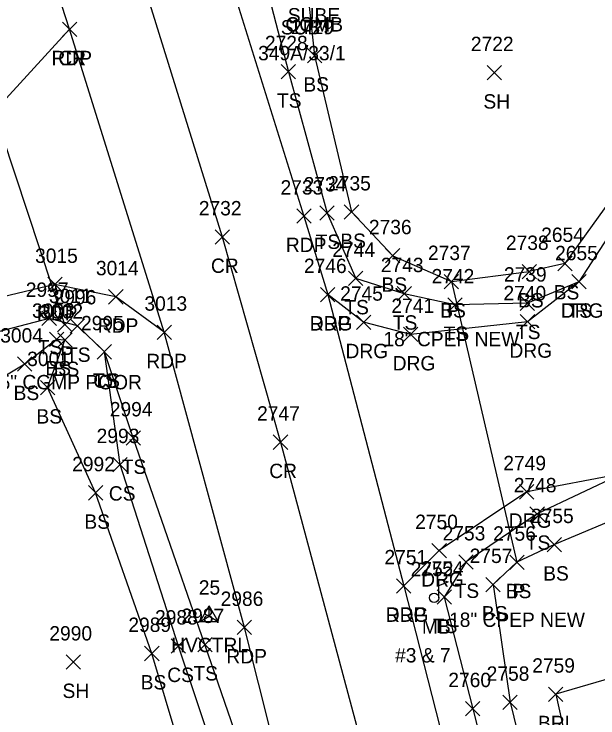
# Model space of a CAD drawing. Extents: x 1520648 to 1523413, y 732854 to 735518.
# Drawn here: x 1521896.1 to 1521977.4, y 733385.3 to 733483.2 of the extents above; entities that cross this region are included whole.
import ezdxf

# ---------------------------------------------------------------- set-up
doc = ezdxf.new("R2010")
doc.units = 0
for name, color, linetype in [('C_A', 7, 'Continuous'), ('C_I', 7, 'Continuous'), ('CPSM', 7, 'Continuous'), ('D_A', 7, 'Continuous'), ('D_C', 7, 'Continuous'), ('D_I', 7, 'Continuous'), ('D_TIC', 7, 'Continuous'), ('DCP', 7, 'Continuous'), ('L_A', 7, 'Continuous'), ('L_C', 7, 'Continuous'), ('L_I', 7, 'Continuous'), ('L_TIC', 7, 'Continuous'), ('LABL', 7, 'Continuous'), ('LELB', 7, 'Continuous'), ('LMB', 7, 'Continuous'), ('P_A', 7, 'Continuous'), ('P_I', 7, 'Continuous'), ('P_TIC', 7, 'Continuous'), ('PET', 7, 'Continuous'), ('PRC', 7, 'Continuous'), ('R_A', 7, 'Continuous'), ('R_I', 7, 'Continuous'), ('R_TIC', 7, 'Continuous'), ('RDG', 7, 'Continuous'), ('U_A', 7, 'Continuous'), ('U_C', 7, 'Continuous')]:
    doc.layers.add(name, color=color, linetype=linetype)

msp = doc.modelspace()

# ---------------------------------------------------------------- linework, layer by layer
at = {"layer": 'CPSM'}
for p, q in [((1521922.038, 733398.74), (1521923.288, 733400.905)), ((1521924.538, 733398.74), (1521923.288, 733400.905)), ((1521923.288, 733399.461), (1521923.288, 733400.905)), ((1521922.038, 733398.74), (1521923.288, 733399.461)), ((1521923.288, 733399.461), (1521923.288, 733399.461)), ((1521923.288, 733399.461), (1521924.538, 733398.74)), ((1521922.038, 733398.74), (1521924.538, 733398.74))]:
    msp.add_line(p, q, dxfattribs=at)
at = {"layer": 'D_TIC'}
for points in [[(1521956.004, 733445.02), (1521958.004, 733447.02)], [(1521958.004, 733445.02), (1521956.004, 733447.02)], [(1521902.167, 733439.03), (1521904.167, 733441.03)], [(1521904.167, 733439.03), (1521902.167, 733441.03)], [(1521965.135, 733405.97), (1521967.135, 733407.97)], [(1521967.135, 733405.97), (1521965.135, 733407.97)]]:
    msp.add_lwpolyline(points, dxfattribs=at)
at = {"layer": 'DCP'}
for points in [[(1521903.167, 733440.03), (1521884.11, 733497.639)], [(1521957.004, 733446.02), (1521966.135, 733406.97)]]:
    msp.add_lwpolyline(points, dxfattribs=at)
at = {"layer": 'L_TIC'}
for points in [[(1521936.945, 733476.453), (1521938.945, 733478.453)], [(1521938.945, 733476.453), (1521936.945, 733478.453)], [(1521933.297, 733474.214), (1521935.297, 733476.214)], [(1521935.297, 733474.214), (1521933.297, 733476.214)], [(1521961.971, 733474.088), (1521963.971, 733476.088)], [(1521963.971, 733474.088), (1521961.971, 733476.088)], [(1521938.691, 733454.562), (1521940.691, 733456.562)], [(1521940.691, 733454.562), (1521938.691, 733456.562)], [(1521942.09, 733454.702), (1521944.09, 733456.702)], [(1521944.09, 733454.702), (1521942.09, 733456.702)], [(1521947.828, 733448.609), (1521949.828, 733450.609)], [(1521949.828, 733448.609), (1521947.828, 733450.609)], [(1521971.809, 733447.536), (1521973.809, 733449.536)], [(1521973.809, 733447.536), (1521971.809, 733449.536)], [(1521966.852, 733446.419), (1521968.852, 733448.419)], [(1521968.852, 733446.419), (1521966.852, 733448.419)], [(1521966.852, 733446.419), (1521968.852, 733448.419)], [(1521968.852, 733446.419), (1521966.852, 733448.419)], [(1521942.684, 733445.462), (1521944.684, 733447.462)], [(1521944.684, 733445.462), (1521942.684, 733447.462)], [(1521942.684, 733445.462), (1521944.684, 733447.462)], [(1521944.684, 733445.462), (1521942.684, 733447.462)], [(1521956.004, 733445.02), (1521958.004, 733447.02)], [(1521958.004, 733445.02), (1521956.004, 733447.02)], [(1521973.752, 733444.992), (1521975.752, 733446.992)], [(1521975.752, 733444.992), (1521973.752, 733446.992)], [(1521949.429, 733443.331), (1521951.429, 733445.331)], [(1521951.429, 733443.331), (1521949.429, 733445.331)], [(1521956.504, 733441.77), (1521958.504, 733443.77)], [(1521958.504, 733441.77), (1521956.504, 733443.77)], [(1521966.581, 733442.016), (1521968.581, 733444.016)], [(1521968.581, 733442.016), (1521966.581, 733444.016)], [(1521899.987, 733439.896), (1521901.987, 733441.896)], [(1521901.987, 733439.896), (1521899.987, 733441.896)], [(1521903.921, 733438.85), (1521905.921, 733440.85)], [(1521905.921, 733438.85), (1521903.921, 733440.85)], [(1521901.021, 733436.977), (1521903.021, 733438.977)], [(1521903.021, 733436.977), (1521901.021, 733438.977)], [(1521902.175, 733436.877), (1521904.175, 733438.877)], [(1521904.175, 733436.877), (1521902.175, 733438.877)], [(1521907.682, 733435.245), (1521909.682, 733437.245)], [(1521909.682, 733435.245), (1521907.682, 733437.245)], [(1521907.682, 733435.245), (1521909.682, 733437.245)], [(1521909.682, 733435.245), (1521907.682, 733437.245)], [(1521896.589, 733433.536), (1521898.589, 733435.536)], [(1521898.589, 733433.536), (1521896.589, 733435.536)], [(1521899.776, 733430.268), (1521901.776, 733432.268)], [(1521901.776, 733430.268), (1521899.776, 733432.268)], [(1521911.687, 733423.264), (1521913.687, 733425.264)], [(1521913.687, 733423.264), (1521911.687, 733425.264)], [(1521909.853, 733419.549), (1521911.853, 733421.549)], [(1521911.853, 733419.549), (1521909.853, 733421.549)], [(1521906.449, 733415.627), (1521908.449, 733417.627)], [(1521908.449, 733415.627), (1521906.449, 733417.627)], [(1521967.946, 733412.703), (1521969.946, 733414.703)], [(1521969.946, 733412.703), (1521967.946, 733414.703)], [(1521970.343, 733408.421), (1521972.343, 733410.421)], [(1521972.343, 733408.421), (1521970.343, 733410.421)], [(1521970.343, 733408.421), (1521972.343, 733410.421)], [(1521972.343, 733408.421), (1521970.343, 733410.421)], [(1521958.038, 733406.007), (1521960.038, 733408.007)], [(1521960.038, 733406.007), (1521958.038, 733408.007)], [(1521958.038, 733406.007), (1521960.038, 733408.007)], [(1521960.038, 733406.007), (1521958.038, 733408.007)], [(1521965.135, 733405.97), (1521967.135, 733407.97)], [(1521967.135, 733405.97), (1521965.135, 733407.97)], [(1521961.806, 733402.868), (1521963.806, 733404.868)], [(1521963.806, 733402.868), (1521961.806, 733404.868)], [(1521955.01, 733401.117), (1521957.01, 733403.117)], [(1521957.01, 733401.117), (1521955.01, 733403.117)], [(1521921.667, 733394.52), (1521923.667, 733396.52)], [(1521923.667, 733394.52), (1521921.667, 733396.52)], [(1521917.989, 733394.307), (1521919.989, 733396.307)], [(1521919.989, 733394.307), (1521917.989, 733396.307)], [(1521914.282, 733393.275), (1521916.282, 733395.275)], [(1521916.282, 733393.275), (1521914.282, 733395.275)], [(1521903.357, 733392.084), (1521905.357, 733394.084)], [(1521905.357, 733392.084), (1521903.357, 733394.084)], [(1521970.525, 733387.608), (1521972.525, 733389.608)], [(1521972.525, 733387.608), (1521970.525, 733389.608)], [(1521958.968, 733385.598), (1521960.968, 733387.598)], [(1521960.968, 733385.598), (1521958.968, 733387.598)], [(1521964.174, 733386.484), (1521966.174, 733388.484)], [(1521966.174, 733386.484), (1521964.174, 733388.484)]]:
    msp.add_lwpolyline(points, dxfattribs=at)
at = {"layer": 'LABL'}
msp.add_lwpolyline([(1522083.341, 733324.763), (1522060.937, 733340.434), (1522054.212, 733346.218), (1522026.595, 733366.468), (1522002.139, 733382.884), (1521984.923, 733392.522), (1521971.525, 733388.608), (1521986.435, 733320.807), (1521996.083, 733282.565), (1522005.556, 733228.507), (1522008.925, 733184.718), (1522016.294, 733143.397), (1522012.836, 733103.145), (1522012.992, 733068.601), (1522014.187, 733024.639), (1522012.596, 732997.911), (1522011.336, 732949.136), (1522011.361, 732900.673)], dxfattribs=at)
at = {"layer": 'LELB'}
for points in [[(1522094.065, 733489.062), (1522068.399, 733504.351), (1522038.362, 733521.673), (1522020.715, 733528.501), (1521996.219, 733523.958), (1521986.677, 733527.28), (1521971.849, 733524.359), (1521951.097, 733510.32), (1521944.719, 733507.042), (1521936.143, 733494.185), (1521937.945, 733477.453), (1521943.09, 733455.702), (1521948.828, 733449.609), (1521957.004, 733446.02), (1521967.852, 733447.419)], [(1521927.912, 733504.141), (1521929.248, 733494.672), (1521934.297, 733475.214), (1521939.691, 733455.562), (1521943.684, 733446.462)], [(1521993.381, 733482.073), (1521981.236, 733460.272), (1521972.809, 733448.536), (1521967.852, 733447.419)], [(1521974.752, 733445.992), (1521967.581, 733443.016), (1521957.504, 733442.77), (1521950.429, 733444.331), (1521943.684, 733446.462)], [(1521968.222, 732870.857), (1521967.329, 732923.175), (1521965.889, 732967.625), (1521966.806, 733022.755), (1521968.924, 733067.527), (1521967.761, 733107.858), (1521967.589, 733152.464), (1521963.2, 733196.232), (1521957.564, 733240.654), (1521950.492, 733284.137), (1521942.813, 733325.997), (1521935.566, 733358.129), (1521922.667, 733395.52), (1521912.687, 733424.264), (1521908.682, 733436.245), (1521904.921, 733439.85), (1521900.987, 733440.896), (1521892.774, 733438.763), (1521882.326, 733431.158), (1521862.064, 733405.381), (1521836.628, 733369.943), (1521811.703, 733335.613), (1521781.715, 733295.527)], [(1521949.653, 732892.135), (1521943.391, 732922.282), (1521945.757, 732969.811), (1521946.374, 733022.017), (1521949.386, 733069.393), (1521949.051, 733107.247), (1521954.07, 733151.481), (1521948.09, 733195.392), (1521946.426, 733238.105), (1521937.331, 733283.094), (1521933.076, 733323.424), (1521926.441, 733357.104), (1521915.282, 733394.275), (1521907.449, 733416.627), (1521900.776, 733431.268), (1521903.175, 733437.877), (1521902.021, 733437.977), (1521897.589, 733434.536), (1521891.821, 733431.122), (1521884.071, 733424.188), (1521864.488, 733402.584), (1521840.102, 733367.76), (1521814.705, 733333.002), (1521785.26, 733292.577)], [(1521963.689, 732871.949), (1521959.505, 732890.639), (1521957.18, 732923.32), (1521956.673, 732969.021), (1521957.005, 733022.563), (1521961.384, 733068.137), (1521959.999, 733107.255), (1521960.735, 733151.931), (1521956.053, 733195.647), (1521953.46, 733239.589), (1521944.262, 733283.423), (1521938.158, 733325.189), (1521931.564, 733357.808), (1521918.989, 733395.307), (1521910.853, 733420.549), (1521908.682, 733436.245)], [(1521980.742, 733419.27), (1521968.946, 733413.703), (1521959.038, 733407.007)], [(1522127.374, 733395.187), (1522086.373, 733408.141), (1522053.589, 733416.669), (1522009.465, 733419.661), (1521986.097, 733415.624), (1521971.343, 733409.421)], [(1521971.343, 733409.421), (1521966.135, 733406.97), (1521962.806, 733403.868), (1521965.174, 733387.484), (1521971.701, 733360.954), (1521975.262, 733344.258), (1521980.958, 733318.872), (1521988.644, 733282.274), (1521997.87, 733231.82), (1522003.534, 733183.845), (1522005.436, 733144.225), (1522007.699, 733103.041), (1522004.971, 733068.407), (1522003.836, 733024.82), (1522004.201, 732997.684), (1522003.063, 732946.496), (1522002.504, 732898.734)], [(1521959.038, 733407.007), (1521956.01, 733402.117), (1521959.968, 733386.598), (1521966.361, 733361.238), (1521974.275, 733317.103), (1521982.47, 733281.018), (1521992.041, 733231.937), (1521999.282, 733183.247), (1522001.435, 733144.142), (1522002.085, 733103.277), (1522002.683, 733068.289), (1522000.992, 733024.65), (1522000.581, 732997.486), (1521998.874, 732947.113), (1521999.353, 732899.052), (1521998.029, 732877.786), (1522000.789, 732870.083)]]:
    msp.add_lwpolyline(points, dxfattribs=at)
at = {"layer": 'LMB'}
for p, q in [((1521955.243, 733404.629), (1521956.536, 733404.247)), ((1521955.249, 733402.037), (1521955.247, 733404.632)), ((1521955.247, 733403.73), (1521956.53, 733404.238)), ((1521954.593, 733402.029), (1521954.593, 733402.029))]:
    msp.add_line(p, q, dxfattribs=at)
msp.add_circle((1521954.593, 733402.029), 0.656, dxfattribs=at)
at = {"layer": 'P_TIC'}
for points in [[(1521902.82, 733480.125), (1521904.82, 733482.125)], [(1521904.82, 733480.125), (1521902.82, 733482.125)], [(1521902.82, 733480.125), (1521904.82, 733482.125)], [(1521904.82, 733480.125), (1521902.82, 733482.125)], [(1521935.466, 733454.127), (1521937.466, 733456.127)], [(1521937.466, 733454.127), (1521935.466, 733456.127)], [(1521924.085, 733451.23), (1521926.085, 733453.23)], [(1521926.085, 733451.23), (1521924.085, 733453.23)], [(1521900.791, 733444.619), (1521902.791, 733446.619)], [(1521902.791, 733444.619), (1521900.791, 733446.619)], [(1521909.27, 733442.901), (1521911.27, 733444.901)], [(1521911.27, 733442.901), (1521909.27, 733444.901)], [(1521938.787, 733443.21), (1521940.787, 733445.21)], [(1521940.787, 733443.21), (1521938.787, 733445.21)], [(1521916.022, 733437.97), (1521918.022, 733439.97)], [(1521918.022, 733437.97), (1521916.022, 733439.97)], [(1521916.022, 733437.97), (1521918.022, 733439.97)], [(1521918.022, 733437.97), (1521916.022, 733439.97)], [(1521932.203, 733422.68), (1521934.203, 733424.68)], [(1521934.203, 733422.68), (1521932.203, 733424.68)], [(1521949.371, 733402.681), (1521951.371, 733404.681)], [(1521951.371, 733402.681), (1521949.371, 733404.681)], [(1521927.179, 733396.898), (1521929.179, 733398.898)], [(1521929.179, 733396.898), (1521927.179, 733398.898)]]:
    msp.add_lwpolyline(points, dxfattribs=at)
at = {"layer": 'PET'}
for points in [[(1521970.761, 732869.717), (1521972.093, 732922.911), (1521973.567, 732966.674), (1521974.582, 733022.365), (1521975.455, 733067.379), (1521975.322, 733107.575), (1521973.636, 733153.168), (1521968.72, 733197.531), (1521962.948, 733241.685), (1521954.955, 733285.149), (1521946.266, 733327.15), (1521938.01, 733358.791), (1521928.179, 733397.898), (1521917.022, 733438.97), (1521903.82, 733481.125), (1521892.952, 733514.594), (1521880.752, 733548.749), (1521865.844, 733587.223), (1521849.85, 733622.069), (1521833.37, 733650.777), (1521822.9, 733665.592), (1521814.387, 733670.773), (1521809.288, 733673.666), (1521803.807, 733674.865)], [(1521902.797, 733554.605), (1521915.131, 733524.472), (1521924.402, 733493.767), (1521936.466, 733455.127), (1521939.787, 733444.21), (1521950.371, 733403.681), (1521961.474, 733360.278), (1521971.062, 733316.813), (1521978.45, 733280.802), (1521986.741, 733231.28), (1521993.478, 733182.543), (1521997.142, 733143.624), (1521997.686, 733103.061), (1521998.515, 733067.954), (1521996.952, 733025.034), (1521996.679, 732997.539), (1521995.067, 732947.323), (1521994.187, 732898.835), (1521993.664, 732878.588)], [(1521917.022, 733438.97), (1521910.27, 733443.901), (1521901.791, 733445.619), (1521892.192, 733443.33), (1521881.836, 733433.642), (1521860.745, 733406.618), (1521834.479, 733371.945), (1521809.438, 733338.268), (1521779.478, 733297.11)]]:
    msp.add_lwpolyline(points, dxfattribs=at)
at = {"layer": 'PRC'}
for points in [[(1521847.287, 733686.723), (1521850.198, 733676.267), (1521859.396, 733645.455), (1521868.491, 733619.427), (1521882.711, 733578.348), (1521892.299, 733552.113), (1521903.284, 733519.937), (1521912.826, 733491.675), (1521925.085, 733452.23), (1521933.203, 733423.68), (1521950.731, 733358.33), (1521960.471, 733313.717), (1521967.865, 733278.36), (1521975.829, 733229.911), (1521982.148, 733180.3), (1521985.067, 733144.213), (1521986.34, 733103.302), (1521986.874, 733068.499), (1521985.991, 733025.535), (1521985.59, 732997.694), (1521984.107, 732947.622), (1521983.042, 732898.649), (1521981.541, 732858.939)], [(1521770.104, 733303.856), (1521789.182, 733330.976), (1521810.625, 733359.656), (1521824.219, 733378.338), (1521845.606, 733407.677), (1521857.155, 733423.445), (1521877.351, 733449.78), (1521891.972, 733468.245), (1521903.82, 733481.125)]]:
    msp.add_lwpolyline(points, dxfattribs=at)
at = {"layer": 'R_TIC'}
for points in [[(1521973.752, 733444.992), (1521975.752, 733446.992)], [(1521975.752, 733444.992), (1521973.752, 733446.992)], [(1521938.787, 733443.21), (1521940.787, 733445.21)], [(1521940.787, 733443.21), (1521938.787, 733445.21)], [(1521966.599, 733439.425), (1521968.599, 733441.425)], [(1521968.599, 733439.425), (1521966.599, 733441.425)], [(1521943.772, 733439.365), (1521945.772, 733441.365)], [(1521945.772, 733439.365), (1521943.772, 733441.365)], [(1521950.338, 733437.664), (1521952.338, 733439.664)], [(1521952.338, 733437.664), (1521950.338, 733439.664)], [(1521966.5, 733415.771), (1521968.5, 733417.771)], [(1521968.5, 733415.771), (1521966.5, 733417.771)], [(1521954.3, 733407.592), (1521956.3, 733409.592)], [(1521956.3, 733407.592), (1521954.3, 733409.592)], [(1521949.371, 733402.681), (1521951.371, 733404.681)], [(1521951.371, 733402.681), (1521949.371, 733404.681)]]:
    msp.add_lwpolyline(points, dxfattribs=at)
at = {"layer": 'RDG'}
for points in [[(1522113.711, 733513.526), (1522073.28, 733530.862), (1522050.933, 733539.548), (1522032.875, 733543.848), (1522023.083, 733532.271), (1522020.715, 733528.501), (1522014.318, 733518.545), (1522001.563, 733499.809), (1521993.381, 733482.073), (1521983.418, 733459.341), (1521974.752, 733445.992), (1521967.599, 733440.425), (1521951.338, 733438.664), (1521944.772, 733440.365), (1521939.787, 733444.21)], [(1522129.615, 733399.869), (1522087.327, 733410.934), (1522054.248, 733419.217), (1522009.958, 733422.965), (1521986.399, 733421.197), (1521980.742, 733419.27), (1521967.5, 733416.771), (1521955.3, 733408.592), (1521950.371, 733403.681)]]:
    msp.add_lwpolyline(points, dxfattribs=at)

# ---------------------------------------------------------------- texts
at = {"layer": 'C_A'}
msp.add_text('HVCTRL', height=2, dxfattribs=at).set_placement((1521917.981, 733394.461))
at = {"layer": 'C_I'}
msp.add_text('25', height=2, dxfattribs=at).set_placement((1521921.823, 733402.461))
at = {"layer": 'D_A'}
for p in [(1521956.382, 733441.02), (1521902.545, 733435.03), (1521965.513, 733401.97)]:
    msp.add_text('P', height=2, dxfattribs=at).set_placement(p)
at = {"layer": 'D_C'}
for s, p in [('18" CPEP NEW', (1521947.539, 733437.02)), ('15" CGMP POOR', (1521892.592, 733431.03)), ('18" CPEP NEW', (1521956.671, 733397.97))]:
    msp.add_text(s, height=2, dxfattribs=at).set_placement(p)
at = {"layer": 'D_I'}
for s, p in [('2737', (1521953.744, 733449.02)), ('3011', (1521900.962, 733443.03)), ('2756', (1521962.82, 733409.97))]:
    msp.add_text(s, height=2, dxfattribs=at).set_placement(p)
at = {"layer": 'L_A'}
for s, p in [('BS', (1521936.386, 733472.453)), ('TS', (1521932.706, 733470.214)), ('SH', (1521961.459, 733470.088)), ('TS', (1521938.101, 733450.562)), ('BS', (1521941.531, 733450.702)), ('BS', (1521947.269, 733444.609)), ('BS', (1521971.25, 733443.536)), ('BS', (1521966.293, 733442.419)), ('BS', (1521966.293, 733442.419)), ('TS', (1521942.093, 733441.462)), ('TS', (1521942.093, 733441.462)), ('BS', (1521955.445, 733441.02)), ('TS', (1521973.161, 733440.992)), ('TS', (1521948.839, 733439.331)), ('TS', (1521955.913, 733437.77)), ('TS', (1521965.991, 733438.016)), ('TS', (1521899.396, 733435.896)), ('TS', (1521903.33, 733434.85)), ('BS', (1521900.461, 733432.977)), ('BS', (1521901.616, 733432.877)), ('TS', (1521907.092, 733431.245)), ('CS', (1521907.123, 733431.245)), ('BS', (1521896.03, 733429.536)), ('BS', (1521899.217, 733426.268)), ('TS', (1521911.097, 733419.264)), ('CS', (1521909.293, 733415.549)), ('BS', (1521905.89, 733411.627)), ('TS', (1521967.356, 733408.703)), ('BS', (1521969.784, 733404.421)), ('BS', (1521969.784, 733404.421)), ('TS', (1521957.447, 733402.007)), ('TS', (1521957.447, 733402.007)), ('BS', (1521964.576, 733401.97)), ('BS', (1521961.247, 733398.868)), ('MB', (1521952.9, 733397.029)), ('TS', (1521954.42, 733397.117)), ('TS', (1521921.077, 733390.52)), ('CS', (1521917.43, 733390.307)), ('BS', (1521913.723, 733389.275)), ('SH', (1521902.845, 733388.084)), ('BRL', (1521969.068, 733383.608))]:
    msp.add_text(s, height=2, dxfattribs=at).set_placement(p)
at = {"layer": 'L_C'}
msp.add_text('#3 & 7', height=2, dxfattribs=at).set_placement((1521949.16, 733393.029))
at = {"layer": 'L_I'}
for s, p in [('2729', (1521934.678, 733480.453)), ('2728', (1521931.037, 733478.214)), ('2722', (1521959.711, 733478.088)), ('2734', (1521936.431, 733458.562)), ('2735', (1521939.83, 733458.702)), ('2736', (1521945.513, 733452.609)), ('2654', (1521969.502, 733451.536)), ('2738', (1521964.592, 733450.419)), ('2738', (1521964.592, 733450.419)), ('2744', (1521940.424, 733449.462)), ('2744', (1521940.424, 733449.462)), ('2737', (1521953.744, 733449.02)), ('2655', (1521971.445, 733448.992)), ('2743', (1521947.169, 733447.331)), ('2742', (1521954.244, 733445.77)), ('2739', (1521964.314, 733446.016)), ('2997', (1521897.727, 733443.896)), ('2996', (1521901.606, 733442.85)), ('3003', (1521898.603, 733440.977)), ('3002', (1521899.758, 733440.877)), ('2995', (1521905.423, 733439.245)), ('2995', (1521905.423, 733439.245)), ('3004', (1521894.172, 733437.536)), ('3001', (1521897.925, 733434.268)), ('2994', (1521909.428, 733427.264)), ('2993', (1521907.593, 733423.549)), ('2992', (1521904.189, 733419.627)), ('2748', (1521965.686, 733416.703)), ('2755', (1521968.083, 733412.421)), ('2755', (1521968.083, 733412.421)), ('2753', (1521955.778, 733410.007)), ('2753', (1521955.778, 733410.007)), ('2756', (1521962.82, 733409.97)), ('2757', (1521959.546, 733406.868)), ('2754', (1521952.75, 733405.117)), ('2752', (1521951.333, 733405.029)), ('2988', (1521915.729, 733398.307)), ('2987', (1521919.408, 733398.52)), ('2989', (1521912.014, 733397.275)), ('2990', (1521901.011, 733396.084)), ('2759', (1521968.257, 733391.608)), ('2758', (1521961.914, 733390.484)), ('2760', (1521956.574, 733389.598))]:
    msp.add_text(s, height=2, dxfattribs=at).set_placement(p)
at = {"layer": 'P_A'}
for s, p in [('RDP', (1521901.308, 733476.125)), ('CR', (1521902.253, 733476.125)), ('RDP', (1521933.954, 733450.127)), ('CR', (1521923.518, 733447.23)), ('RDP', (1521899.28, 733440.619)), ('RDP', (1521907.759, 733438.901)), ('RDP', (1521937.275, 733439.21)), ('RDP', (1521914.511, 733433.97)), ('RDP', (1521914.511, 733433.97)), ('CR', (1521931.636, 733418.68)), ('RDP', (1521947.859, 733398.681)), ('RDP', (1521925.667, 733392.898))]:
    msp.add_text(s, height=2, dxfattribs=at).set_placement(p)
at = {"layer": 'P_I'}
for s, p in [('2733', (1521933.206, 733458.127)), ('2732', (1521921.825, 733455.23)), ('3015', (1521899.02, 733448.619)), ('2746', (1521936.472, 733447.21)), ('3014', (1521907.499, 733446.901)), ('3013', (1521914.251, 733441.97)), ('3013', (1521914.251, 733441.97)), ('2747', (1521929.943, 733426.68)), ('2751', (1521947.678, 733406.681)), ('2986', (1521924.864, 733400.898))]:
    msp.add_text(s, height=2, dxfattribs=at).set_placement(p)
at = {"layer": 'R_A'}
for p in [(1521972.24, 733440.992), (1521937.275, 733439.21), (1521942.261, 733435.365), (1521965.087, 733435.425), (1521948.827, 733433.664), (1521964.988, 733411.771), (1521952.789, 733403.592), (1521947.859, 733398.681)]:
    msp.add_text('DRG', height=2, dxfattribs=at).set_placement(p)
at = {"layer": 'R_I'}
for s, p in [('2655', (1521971.445, 733448.992)), ('2746', (1521936.472, 733447.21)), ('2745', (1521941.513, 733443.365)), ('2740', (1521964.253, 733443.425)), ('2741', (1521948.646, 733441.664)), ('2749', (1521964.232, 733419.771)), ('2750', (1521951.954, 733411.592)), ('2751', (1521947.678, 733406.681))]:
    msp.add_text(s, height=2, dxfattribs=at).set_placement(p)
at = {"layer": 'U_A'}
for s, p in [('SUBE', (1521934.222, 733482.07)), ('COMB', (1521933.888, 733480.809)), ('SUBT', (1521933.239, 733480.406))]:
    msp.add_text(s, height=2, dxfattribs=at).set_placement(p)
at = {"layer": 'U_C'}
msp.add_text('349A/33/1', height=2, dxfattribs=at).set_placement((1521930.085, 733476.809))

doc.saveas('drawing.dxf')
